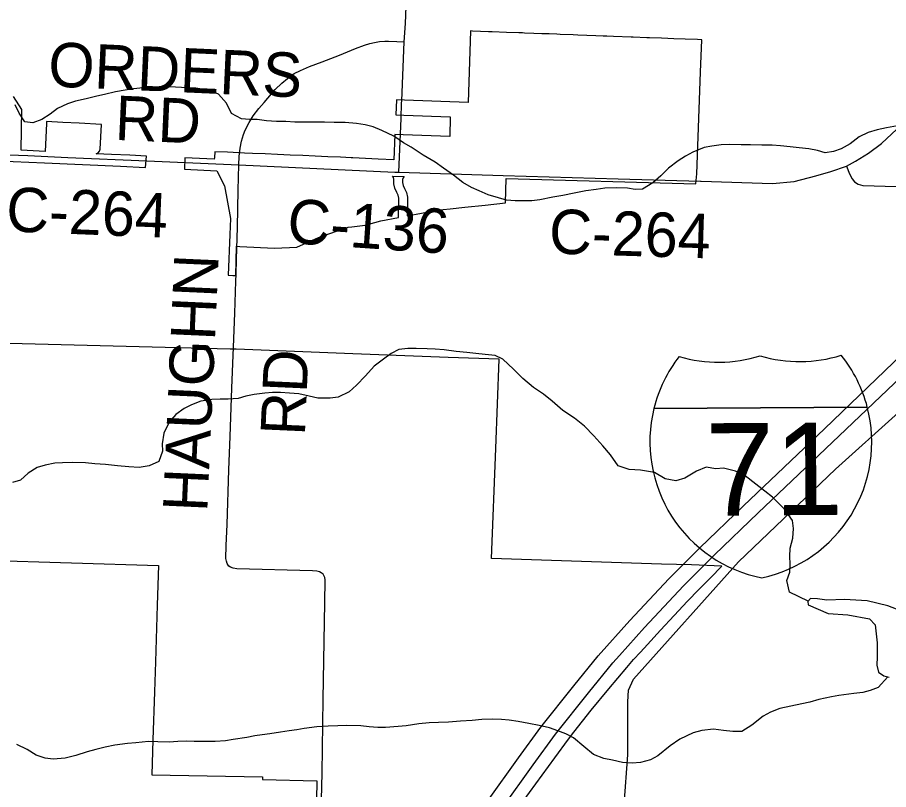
# Model space of a CAD drawing. Extents: x 114843 to 284848, y 317643 to 566895.
# Drawn here: x 179255 to 185144, y 345452 to 350671 of the extents above; entities that cross this region are included whole.
import ezdxf

# ---------------------------------------------------------------- set-up
doc = ezdxf.new("R2010")
doc.units = 0
for name, color, linetype in [('GM_X_City_Street', 7, 'Continuous'), ('GM_X_Corporation', 7, 'Continuous'), ('GM_X_County_Road', 7, 'Continuous'), ('GM_X_County_Road_Text', 7, 'Continuous'), ('GM_X_Interstate_Location', 7, 'Continuous'), ('GM_X_Interstate_Route', 7, 'Continuous'), ('GM_X_Interstate_Shield', 7, 'Continuous'), ('GM_X_Minor_Lake', 7, 'Continuous'), ('GM_X_Minor_River', 7, 'Continuous')]:
    doc.layers.add(name, color=color, linetype=linetype)

msp = doc.modelspace()

# ---------------------------------------------------------------- linework, layer by layer
at = {"layer": 'GM_X_City_Street'}
for points in [[(184859.5, 349665.4), (184880.1, 349612.7), (184897.1, 349579.2), (184913, 349559.3), (184937.3, 349544.8), (184971, 349535.6), (185197.9, 349527.8), (185769.5, 349508.8)], [(183357.3, 345349.2), (183381, 345685.8), (183381.3, 346045.3), (183386.5, 346123.7), (183420.8, 346199.3), (184129.2, 346991), (184784.2, 347618.1), (185210.8, 347999.8), (185274.8, 348047), (185321.4, 348074.7), (185377.9, 348098.5), (185455.8, 348112.7), (185522.2, 348109.3), (186088.3, 348070.5)]]:
    msp.add_lwpolyline(points, dxfattribs=at)
at = {"layer": 'GM_X_Corporation'}
msp.add_lwpolyline([(180731.3, 348926.4), (180737, 349124.1), (180758.9, 349123.7), (180992.9, 349111.9), (181143.3, 349117.6), (181289.4, 349183.1), (181360, 349207.8), (181490.6, 349253.5), (181515.6, 349256.5), (181605.3, 349267.3), (181711.8, 349296.5), (181830.9, 349317.9), (181833.1, 349427.8), (181833.2, 349448.7), (181828.9, 349469.2), (181820.3, 349488.2), (181807.2, 349516.6), (181800.4, 349547), (181800.1, 349578.3), (181797.2, 349588.2), (181789.8, 349597.3), (181869.7, 349594.9), (181862.2, 349585.8), (181859.3, 349575.9), (181859.1, 349555.2), (181863.2, 349534.8), (181871.4, 349515.7), (181884.5, 349487), (181891.3, 349456.3), (181891.6, 349424.8), (181889.2, 349329.4), (181987.7, 349348.8), (182085.6, 349368.1), (182180.4, 349378.1), (182280.2, 349388.6), (182416, 349403), (182553.6, 349417.5), (182559.9, 349582.5), (183840.6, 349546.2), (183848.3, 349614.8), (183873.1, 350299.9), (183881, 350519.8), (183852.5, 350520.8), (183770.1, 350524), (183692.5, 350526.9), (183651.5, 350528.5), (183609.2, 350530.1), (183527.6, 350533.2), (183510.8, 350533.8), (183418, 350537.4), (183404.8, 350537.9), (183285.1, 350542.4), (183240.6, 350544.1), (183214.5, 350545.1), (183164.6, 350547), (183104.3, 350549.3), (183044, 350551.6), (183012.4, 350552.8), (182924, 350556.2), (182900.9, 350557.1), (182848.9, 350559), (182799.8, 350560.9), (182745, 350563), (182682.3, 350565.4), (182669, 350565.9), (182645.3, 350566.8), (182561.8, 350570), (182463.9, 350573.7), (182439.9, 350574.6), (182331.2, 350578.7), (182318.5, 350579.2), (182301.3, 350095.6), (181872.2, 350111.5), (181816.9, 350113.7), (181812.5, 350013.1), (181867.7, 350010.7), (182181.4, 349998.7), (182177.5, 349866.2), (181861.8, 349878.3), (181806.6, 349880.5), (181799.1, 349709.1), (181693.2, 349713.9), (181608.2, 349717.7), (181523.3, 349721.5), (181512.3, 349722), (181438.4, 349725.3), (181353.5, 349729.1), (181268.5, 349732.9), (181183.6, 349736.7), (181098.7, 349740.6), (181013.8, 349744.4), (180928.9, 349748.2), (180844, 349752), (180789.8, 349754.4), (180675.8, 349759.5), (180590, 349763.4), (180587.7, 349723.5), (180585.5, 349712.8), (180387.5, 349721.9), (180385.3, 349644.9), (180603.9, 349634.9), (180654.9, 349532.7), (180695.2, 349311.9), (180691, 349203), (180680.4, 348927.9), (180711, 348926.6)], close=True, dxfattribs=at)
for points in [[(179012.2, 349706.5), (179439.2, 349687.9), (179953, 349664.5), (180122.1, 349656.8), (180127.4, 349734.1), (180015.3, 349739.6), (179891.7, 349745.4), (179788.3, 349750), (179801.6, 349755.1), (179810.9, 349765.9), (179814, 349779.8), (179823, 349947.9), (179672.7, 349955.7), (179561.8, 349961.3), (179451.6, 349966.7), (179451.2, 349953.6), (179443.2, 349764.3), (179280.2, 349773.9), (179284.4, 350047.5), (179284.5, 350047.7), (179228.3, 350137.3)], [(182631.4, 345315.9), (182759, 345491.6), (182887.6, 345666.7), (182981.1, 345792.5), (183017.2, 345841.1), (183134.2, 345988.4), (183253.4, 346134), (183374.7, 346277.7), (183419.7, 346330.2), (183466, 346381.6), (183513.7, 346431.7), (183603, 346530.5), (183693.5, 346628.3), (183785.1, 346725.1), (183861.9, 346804.5), (183939.4, 346883.2), (184017.7, 346961.2), (183812.2, 346970), (183608.9, 346976.4), (182460.2, 347014.2), (182490.2, 347758.3), (182512.7, 348360.5), (182167, 348371.6), (181521.8, 348396.9), (180733.6, 348428.6), (180693.6, 348429.2), (179021.1, 348470.4)], [(179031.6, 347003.6), (180208.5, 346965.7), (180199.6, 346699.2), (180187.7, 346314.6), (180181.5, 346112.8), (180171.4, 345787.4), (180164.2, 345550.9), (180911.3, 345539), (180911, 345521.2), (181279.1, 345511.4), (181272.1, 345130.3)]]:
    msp.add_lwpolyline(points, dxfattribs=at)
at = {"layer": 'GM_X_County_Road'}
for p, q in [((181848.3, 349987.6), (181852.5, 350091.4)), ((181844.1, 349883.9), (181848.3, 349987.6)), ((181833.6, 349624.5), (181844.1, 349883.9)), ((180130.3, 349701.1), (180389.6, 349689.6)), ((180389.6, 349689.6), (180752.6, 349673.5)), ((180752.6, 349673.5), (181807.2, 349625.7))]:
    msp.add_line(p, q, dxfattribs=at)
for points in [[(180752.6, 349673.5), (180754.3, 349732), (180761.3, 349786.3), (180770.9, 349833.6), (180783.9, 349878.5), (180795.7, 349909.6), (180821.4, 349960.8), (180848.4, 350005.7), (180886.6, 350055.3), (180922.4, 350096.9), (180997.1, 350183.7), (181042.8, 350226.7), (181081.5, 350258.8), (181126.4, 350291.1), (181169.8, 350312.5), (181230.1, 350338.2), (181314.8, 350370.3), (181433.3, 350415.9), (181540.7, 350460.1), (181601.9, 350483.4), (181637.8, 350494.4), (181669.7, 350501.7), (181703.6, 350507.8), (181738.4, 350511.3), (181763.7, 350511.1), (181820, 350508.6), (181869.3, 350505.2), (181878, 350629.6), (181900, 351209.7)], [(181852.5, 350091.4), (181853.2, 350106.9), (181869.3, 350505.2)], [(184859.5, 349665.4), (184919.8, 349700.1), (185009.2, 349754), (185097, 349818.9), (185199.7, 349916.4), (185279, 350017.1), (185355.1, 350109.4), (185428, 350171.6), (185507.7, 350225.6), (185602.4, 350279.6), (185732.2, 350327.3), (185827.1, 350353), (185898.8, 350356.8), (185960.6, 350343.9), (186024.1, 350326), (186085.9, 350316.5), (186186.1, 350293.8)], [(178046.4, 349782.8), (178575.4, 349765.7), (179326.5, 349737), (179596.1, 349724.8), (180130.3, 349701.1)], [(180733, 348935.4), (180735.7, 349034.6), (180742, 349254.2), (180747.6, 349503.3), (180752.6, 349673.5)], [(183871.6, 349564.2), (183876.9, 349564.1), (184359.9, 349548.4), (184506.6, 349562.8), (184653.2, 349600.5), (184754.7, 349629.6), (184859.5, 349665.4)], [(181807.2, 349625.7), (181833.6, 349624.5), (182538, 349602.8), (183316.2, 349579.1), (183871.6, 349564.2)], [(180724.3, 348672.7), (180731.8, 348888.4), (180733, 348935.4)], [(181303.1, 345114.6), (181314.3, 345562.1), (181322, 346062.7), (181334.2, 346713.3), (181335.4, 346870.6), (181333.2, 346885.5), (181329, 346895.4), (181321.5, 346907.3), (181309.4, 346917.6), (181296.9, 346923.3), (181279.1, 346927.3), (181250.1, 346930.1), (180738.2, 346943.3), (180713.9, 346948.1), (180696, 346955.5), (180685.2, 346962.4), (180679.7, 346969.4), (180672.6, 346980.1), (180667.5, 346995), (180664.1, 347012.8), (180667.2, 347101.9), (180672.8, 347243.2), (180684.6, 347613.7), (180692.5, 347837.4), (180704.3, 348164), (180716.4, 348441.2), (180724.3, 348672.7)]]:
    msp.add_lwpolyline(points, dxfattribs=at)
at = {"layer": 'GM_X_Interstate_Route'}
for points in [[(183841.4, 347059.4), (183867.5, 347085.5), (184162.5, 347368.7), (184710.9, 347889.9), (185412.6, 348564.3), (185895.9, 349026.3)], [(183940.3, 347012), (183966.3, 347038.2), (184261.4, 347321.4), (184809.8, 347842.6), (185556.2, 348551.9), (186005.2, 348977.7)], [(181972.3, 344653.2), (182060.3, 344803.4), (182274.8, 345141.9), (182432.1, 345373.8), (182641.8, 345667.1), (182793.9, 345873.2), (183017.3, 346153.9), (183180.9, 346355.3), (183395.3, 346594.5), (183659.1, 346876.2), (183841.4, 347059.4)], [(183325.5, 346359), (183494.2, 346547.2), (183758, 346828.9), (183940.3, 347012)], [(182068.5, 344601.4), (182159.2, 344756.1), (182373.7, 345094.6), (182531, 345326.5), (182740.7, 345619.8), (182892.8, 345825.8), (183116.1, 346106.6), (183279.8, 346308), (183325.5, 346359)]]:
    msp.add_lwpolyline(points, dxfattribs=at)
at = {"layer": 'GM_X_Interstate_Shield'}
for p, q in [((183557.4, 348026.7), (185000.3, 348037.1)), ((185000.3, 348037.1), (183557.4, 348026.7)), ((185000.3, 348037.1), (183557.4, 348026.7))]:
    msp.add_line(p, q, dxfattribs=at)
for centre, start, end in [((184468, 347803.4), 142.08183, 166.21952), ((183995.9, 349278.2), 253.42196, 287.40381), ((184543.8, 349282.1), 253.42198, 287.40383), ((184093, 347800.7), 14.60627, 38.74396), ((184468, 347803.4), 166.21952, 258.87591), ((184093, 347800.7), 281.94987, 14.60626)]:
    msp.add_arc(centre, 937.6, start, end, dxfattribs=at)
at = {"layer": 'GM_X_Minor_Lake'}
msp.add_lwpolyline([(185288.9, 346238.4), (185333, 346322.5), (185365.2, 346414.6), (185349.3, 346506.8), (185307.4, 346591.1), (185237.5, 346655.3), (185139.5, 346693.5), (184999.4, 346727.8), (184845.3, 346736), (184727.3, 346732.2), (184663.2, 346742.3), (184615.2, 346744.3), (184599.1, 346724.3), (184601.1, 346700.3), (184735.1, 346642), (184869.2, 346633.8), (185015.2, 346605.5), (185053.2, 346565.4), (185067, 346443.1), (185066.9, 346348.9), (185064.8, 346292.8), (185074.7, 346246.7), (185112.7, 346220.6), (185148.7, 346212.5)], dxfattribs=at)
at = {"layer": 'GM_X_Minor_River'}
for points in [[(185204.5, 349938), (185130.4, 349924), (185066.3, 349910.1), (185006.3, 349892.1), (184946.2, 349864.2), (184884.1, 349816.2), (184824, 349782.2), (184771.9, 349764.2), (184715.9, 349756.3), (184663.9, 349772.4), (184605.8, 349782.5), (184539.8, 349790.6), (184479.7, 349796.7), (184413.7, 349802.8), (184357.7, 349806.9), (184287.6, 349807), (184209.6, 349809.1), (184147.5, 349809.2), (184067.5, 349811.3), (184011.5, 349809.3), (183949.4, 349801.4), (183897.3, 349791.5), (183821.2, 349759.5), (183771.2, 349733.5), (183721.1, 349701.5), (183657, 349651.5), (183604.9, 349599.5), (183550.7, 349553.5), (183480.6, 349509.5), (183430.6, 349507.5), (183378.6, 349517.6), (183302.5, 349519.7), (183226.5, 349515.8), (183166.4, 349507.9), (183098.4, 349498), (183018.3, 349482), (182942.2, 349468.1), (182874.1, 349456.2), (182786.1, 349438.3), (182732, 349432.3), (182670, 349430.4), (182619.9, 349430.5), (182561.9, 349436.6), (182507.9, 349450.7), (182437.9, 349470.8), (182375.9, 349499), (182323.9, 349521.1), (182265.9, 349555.2), (182201.9, 349605.4), (182135.9, 349651.6), (182078, 349691.7), (181998, 349739.9), (181916, 349794.2), (181864, 349824.3), (181800, 349868.5), (181718, 349906.7), (181660, 349930.8), (181606, 349944.9), (181548, 349953), (181469.9, 349961.1), (181395.9, 349961.2), (181331.8, 349963.3), (181129.7, 349963.6), (181069.7, 349967.7), (181005.6, 349967.7), (180939.6, 349971.8), (180875.6, 349979.9), (180823.5, 349980), (180769.5, 349986.1), (180703.5, 350022.2), (180667.6, 350092.4), (180613.6, 350152.6), (180557.6, 350176.7), (180461.6, 350192.9), (180405.6, 350195), (180323.5, 350199.1), (180253.5, 350201.2), (180179.4, 350199.3), (180105.4, 350195.4), (180039.3, 350187.5), (179983.2, 350179.5), (179919.2, 350167.6), (179843.1, 350149.6), (179793, 350137.7), (179721, 350119.8), (179646.9, 350105.8), (179594.8, 350087.9), (179526.7, 350055.9), (179476.6, 350017.9), (179420.6, 349981.9), (179358.5, 349957.9), (179304.4, 349966), (179266.5, 350024.2), (179240.6, 350080.3)], [(184600.3, 346725.7), (184475.2, 346786.6), (184457.3, 346864.8), (184475.4, 346920.9), (184479.4, 346977), (184477.5, 347027.1), (184479.6, 347083.2), (184495.7, 347151.3), (184501.8, 347215.5), (184493.9, 347271.6), (184440, 347347.8), (184360.1, 347428.1), (184308.1, 347468.2), (184246.1, 347516.4), (184174.2, 347572.6), (184108.2, 347604.8), (184028.1, 347624.9), (183976.1, 347621), (183910.1, 347631.1), (183846, 347605.2), (183767.8, 347557.2), (183705.8, 347539.2), (183633.7, 347553.3), (183561.8, 347595.5), (183467.7, 347611.7), (183389.7, 347615.8), (183315.7, 347640), (183263.7, 347714.2), (183211.8, 347776.4), (183151.9, 347842.6), (183087.9, 347908.8), (183022, 347963), (182942, 348013.2), (182870, 348077.4), (182812.1, 348123.6), (182744.1, 348169.8), (182672.1, 348230), (182608.2, 348294.2), (182536.2, 348360.5), (182484.2, 348386.6), (182416.2, 348392.7), (182354.2, 348398.8), (182292.1, 348406.9), (182222.1, 348413), (182140, 348423.1), (182078, 348429.2), (182024, 348431.3), (181949.9, 348433.4), (181893.9, 348433.5), (181833.8, 348425.6), (181781.8, 348399.6), (181729.7, 348361.6), (181667.6, 348313.6), (181607.4, 348247.5), (181547.3, 348185.5), (181497.2, 348141.4), (181423.1, 348103.5), (181369, 348097.5), (181285, 348097.6), (181227, 348111.7), (181156.9, 348125.9), (181094.9, 348132), (181032.8, 348136.1), (180978.8, 348136.1), (180928.8, 348130.2), (180856.7, 348122.3), (180798.6, 348110.3), (180746.6, 348094.3), (180680.5, 348090.4), (180626.5, 348090.5), (180570.5, 348088.6), (180494.4, 348076.6), (180432.3, 348052.7), (180382.2, 348028.7), (180326.1, 347986.7), (180280, 347934.7), (180243.9, 347860.6), (180233.8, 347788.4), (180235.7, 347738.3), (180211.6, 347670.2), (180145.5, 347640.3), (180079.4, 347628.3), (180007.4, 347634.4), (179931.3, 347640.5), (179851.3, 347648.7), (179779.2, 347654.8), (179715.2, 347660.9), (179629.2, 347663), (179561.1, 347661.1), (179509.1, 347657.1), (179443, 347645.2), (179388.9, 347629.2), (179328.8, 347591.2), (179276.7, 347543.2), (179222.7, 347527.3)], [(185139.1, 346214.7), (185074.6, 346142.5), (185020.5, 346122.5), (184970.5, 346108.6), (184908.4, 346100.6), (184808.3, 346088.8), (184758.3, 346078.8), (184672.2, 346060.9), (184612.1, 346042.9), (184558.1, 346031), (184407.9, 346001.1), (184345.8, 345975.2), (184295.7, 345947.2), (184219.6, 345887.2), (184151.5, 345845.2), (184091.5, 345845.3), (184027.4, 345851.4), (183959.4, 345859.5), (183881.3, 345851.6), (183823.3, 345835.6), (183733.1, 345791.7), (183667, 345747.7), (183584.9, 345679.6), (183534.8, 345653.7), (183466.7, 345635.7), (183410.7, 345629.8), (183344.6, 345635.9), (183278.6, 345650), (183218.6, 345662.1), (183148.6, 345688.3), (183084.6, 345742.5), (183014.6, 345800.7), (182962.6, 345828.8), (182908.7, 345848.9), (182852.6, 345869), (182782.6, 345885.2), (182712.6, 345899.3), (182640.6, 345911.4), (182578.5, 345921.5), (182526.5, 345925.6), (182468.5, 345927.7), (182394.4, 345925.8), (182328.4, 345919.8), (182250.3, 345913.9), (182170.2, 345908), (182102.2, 345906.1), (182038.1, 345902.2), (181968.1, 345896.3), (181882, 345882.4), (181827.9, 345878.5), (181743.9, 345870.5), (181691.8, 345872.6), (181633.8, 345876.7), (181575.8, 345882.8), (181477.7, 345884.9), (181421.7, 345883), (181355.6, 345881.1), (181279.6, 345875.2), (181193.5, 345865.3), (181143.4, 345855.3), (181091.4, 345849.4), (181033.3, 345839.5), (180961.3, 345829.5), (180909.2, 345821.6), (180859.2, 345815.6), (180805.1, 345803.7), (180713, 345789.8), (180661, 345781.8), (180592.9, 345775.9), (180542.9, 345776), (180450.8, 345778.1), (180400.8, 345778.2), (180338.8, 345776.3), (180280.7, 345772.3), (180204.7, 345774.4), (180140.6, 345776.5), (180056.6, 345768.6), (179998.5, 345762.7), (179914.4, 345752.8), (179848.4, 345738.8), (179784.3, 345722.9), (179726.2, 345706.9), (179650.1, 345683), (179578.1, 345665.1), (179498, 345657.2), (179444, 345665.2), (179382, 345685.4), (179322, 345723.5), (179252, 345755.7)]]:
    msp.add_lwpolyline(points, dxfattribs=at)

# ---------------------------------------------------------------- texts
at = {"layer": 'GM_X_County_Road_Text'}
for s, rotation, p in [('ORDERS', 357.45517, (179458.9, 350205.3)), ('RD', 357.45352, (179910.2, 349843.6)), ('C-264', 357.68756, (179175.1, 349225.5)), ('C-136', 356.09916, (181072.7, 349147.6)), ('C-264', 358.20931, (182845.3, 349076)), ('HAUGHN', 87.41719, (180538, 347325.2)), ('RD', 87.45375, (181198, 347840.7))]:
    msp.add_text(s, height=300.02, rotation=rotation, dxfattribs=at).set_placement(p)
at = {"layer": 'GM_X_Interstate_Location'}
for s, rotation, p in [('-', 0.41289, (184281.6, 347633)), ('.', 0.41289, (184281.6, 347633)), (',', 0.41289, (184281.6, 347633)), ('71', 0.4129, (184078.8, 347424.5))]:
    msp.add_text(s, height=1, rotation=rotation, dxfattribs=at).set_placement(p)
at = {"layer": 'GM_X_Interstate_Shield'}
msp.add_text('71', height=625.05, rotation=0.41289, dxfattribs=at).set_placement((183908, 347302.6))

doc.saveas('drawing.dxf')
